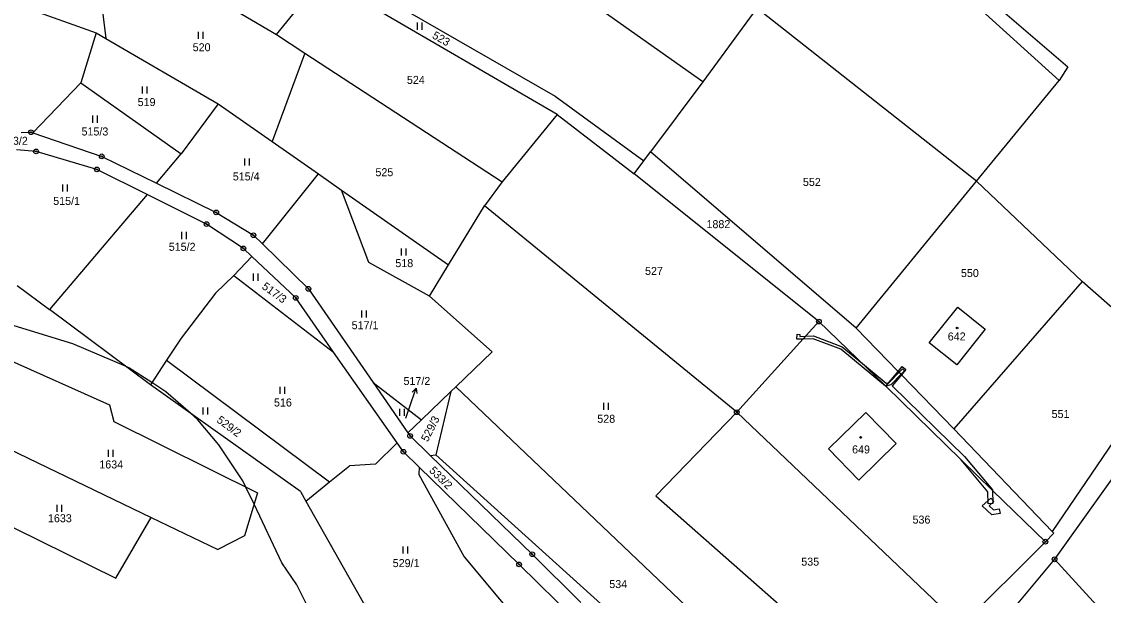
# Model space of a CAD drawing. Extents: x -445050 to -440454, y -1134563 to -1129741.
# Drawn here: x -442298.6 to -442068.8, y -1132089.5 to -1131967.6 of the extents above; entities that cross this region are included whole.
import ezdxf

# ---------------------------------------------------------------- set-up
doc = ezdxf.new("R2010")
doc.units = 0
for name, color, linetype in [('Vrstva 1', 7, 'Continuous'), ('Vrstva 16', 7, 'Continuous'), ('Vrstva 18', 7, 'Continuous'), ('Vrstva 19', 7, 'Continuous'), ('Vrstva 24', 7, 'Continuous'), ('Vrstva 25', 7, 'Continuous'), ('Vrstva 3', 7, 'Continuous'), ('Vrstva 30', 7, 'Continuous'), ('Vrstva 37', 7, 'Continuous'), ('Vrstva 52', 7, 'Continuous')]:
    doc.layers.add(name, color=color, linetype=linetype)

msp = doc.modelspace()

# ---------------------------------------------------------------- linework, layer by layer
at = {"layer": 'Vrstva 1'}
for p, q in [((-442296.21, -1131991.24), (-442285.99, -1131980.61)), ((-442298.67, -1131991.17), (-442296.57, -1131991.12)), ((-442296.57, -1131991.12), (-442296.21, -1131991.24)), ((-442296.21, -1131991.24), (-442281.56, -1131996.23)), ((-442295.48, -1131995.19), (-442299.65, -1131994.82)), ((-442282.58, -1131999), (-442295.48, -1131995.19)), ((-442269.93, -1132001.93), (-442264.69, -1131995.73)), ((-442281.56, -1131996.23), (-442269.93, -1132001.93)), ((-442271.93, -1132004.31), (-442282.58, -1131999)), ((-442247.42, -1132014.84), (-442235.54, -1131999.95)), ((-442269.93, -1132001.93), (-442257.23, -1132008.15)), ((-442271.93, -1132004.31), (-442292.62, -1132028.8)), ((-442259.29, -1132010.61), (-442271.93, -1132004.31)), ((-442257.23, -1132008.15), (-442249.32, -1132012.98)), ((-442251.46, -1132015.79), (-442259.29, -1132010.61)), ((-442249.32, -1132012.98), (-442247.42, -1132014.84)), ((-442249.68, -1132017.48), (-442251.46, -1132015.79)), ((-442247.42, -1132014.84), (-442237.65, -1132024.38)), ((-442249.68, -1132017.48), (-442253.5, -1132021.53)), ((-442240.35, -1132026.32), (-442249.68, -1132017.48)), ((-442253.5, -1132021.53), (-442232.29, -1132037.83)), ((-442237.65, -1132024.38), (-442223.9, -1132044.27)), ((-442232.29, -1132037.83), (-442240.35, -1132026.32)), ((-442223.9, -1132044.27), (-442216.51, -1132054.96)), ((-442223.9, -1132044.27), (-442213.61, -1132052.18)), ((-442213.61, -1132052.18), (-442216.51, -1132054.96)), ((-442216.51, -1132054.96), (-442216.06, -1132055.62)), ((-442216.06, -1132055.62), (-442211.75, -1132059.8)), ((-442223.43, -1132061.6), (-442218.77, -1132057.13)), ((-442217.45, -1132059.01), (-442218.77, -1132057.13)), ((-442214.13, -1132062.25), (-442217.45, -1132059.01)), ((-442211.75, -1132059.8), (-442210.61, -1132059.67)), ((-442211.75, -1132059.8), (-442190.1, -1132080.76)), ((-442214.13, -1132062.25), (-442214.19, -1132063.86)), ((-442192.91, -1132082.93), (-442214.13, -1132062.25)), ((-442190.1, -1132080.76), (-442179.77, -1132091.03)), ((-442176.17, -1132099.35), (-442192.91, -1132082.93))]:
    msp.add_line(p, q, dxfattribs=at)
for points in [[(-442286.58, -1131945.59), (-442244.46, -1131970.35)], [(-442153.86, -1131980.38), (-442202.69, -1131945.84)], [(-442282.39, -1131957.33), (-442280.66, -1131971.17)], [(-442244.46, -1131970.35), (-442234.62, -1131958.32)], [(-442184.83, -1131987.31), (-442234.5, -1131958.4)], [(-442096.82, -1131963.25), (-442078.16, -1131980.14)], [(-442092.7, -1131963.22), (-442076.31, -1131977.22)], [(-442297.82, -1131964.59), (-442282.72, -1131969.97)], [(-442216.64, -1131965.42), (-442185.26, -1131983.43)], [(-442142.36, -1131964.76), (-442153.86, -1131980.38)], [(-442095.71, -1132001.52), (-442142.36, -1131964.76)], [(-442282.72, -1131969.97), (-442285.99, -1131980.61)], [(-442282.72, -1131969.97), (-442280.66, -1131971.17)], [(-442244.46, -1131970.35), (-442238.4, -1131974.3)], [(-442280.66, -1131971.17), (-442256.82, -1131985.07)], [(-442238.4, -1131974.3), (-442245.37, -1131993.08)], [(-442238.4, -1131974.3), (-442196.47, -1132001.65)], [(-442076.31, -1131977.22), (-442078.16, -1131980.14)], [(-442285.99, -1131980.61), (-442264.69, -1131995.73)], [(-442153.86, -1131980.38), (-442164.97, -1131995.27)], [(-442095.71, -1132001.52), (-442078.16, -1131980.14)], [(-442185.26, -1131983.43), (-442166.43, -1131997.22)], [(-442256.82, -1131985.07), (-442264.69, -1131995.73)], [(-442256.82, -1131985.07), (-442245.37, -1131993.08)], [(-442184.83, -1131987.31), (-442196.47, -1132001.65)], [(-442184.83, -1131987.31), (-442168.46, -1131999.94)], [(-442245.37, -1131993.08), (-442235.54, -1131999.95)], [(-442166.43, -1131997.22), (-442164.97, -1131995.27)], [(-442121.32, -1132032.71), (-442164.97, -1131995.27)], [(-442168.46, -1131999.94), (-442166.43, -1131997.22)], [(-442235.54, -1131999.95), (-442230.62, -1132003.4)], [(-442129.2, -1132031.35), (-442168.46, -1131999.94)], [(-442196.47, -1132001.65), (-442200.25, -1132006.74)], [(-442121.32, -1132032.71), (-442095.71, -1132001.52)], [(-442073.31, -1132022.84), (-442095.71, -1132001.52)], [(-442230.62, -1132003.4), (-442207.89, -1132019.3)], [(-442224.81, -1132018.79), (-442230.62, -1132003.4)], [(-442207.89, -1132019.3), (-442200.25, -1132006.74)], [(-442146.65, -1132050.6), (-442200.25, -1132006.74)], [(-442211.94, -1132025.97), (-442224.81, -1132018.79)], [(-442211.94, -1132025.97), (-442207.89, -1132019.3)], [(-442257.36, -1132025.29), (-442253.5, -1132021.53)], [(-442073.31, -1132022.84), (-442100.53, -1132054.09)], [(-442054.67, -1132039.2), (-442073.31, -1132022.84)], [(-442299.5, -1132023.67), (-442292.62, -1132028.8)], [(-442257.36, -1132025.29), (-442264.68, -1132034.86)], [(-442211.94, -1132025.97), (-442198.59, -1132037.77)], [(-442271.22, -1132044.75), (-442292.62, -1132028.8)], [(-442105.79, -1132035.82), (-442099.73, -1132028.24)], [(-442099.73, -1132028.24), (-442093.87, -1132032.92)], [(-442129.2, -1132031.35), (-442146.65, -1132050.6)], [(-442115, -1132045.03), (-442129.2, -1132031.35)], [(-442264.68, -1132034.86), (-442267.78, -1132039.55)], [(-442112.38, -1132041.91), (-442121.32, -1132032.71)], [(-442093.87, -1132032.92), (-442099.93, -1132040.51)], [(-442099.93, -1132040.51), (-442105.79, -1132035.82)], [(-442302.04, -1132039.12), (-442279.92, -1132049)], [(-442267.78, -1132039.55), (-442271.22, -1132044.75)], [(-442267.78, -1132039.55), (-442233.16, -1132065.41)], [(-442218.77, -1132057.13), (-442232.29, -1132037.83)], [(-442206.35, -1132045.21), (-442198.59, -1132037.77)], [(-442054.67, -1132039.2), (-442079.63, -1132075.92)], [(-442111.68, -1132042.63), (-442112.38, -1132041.91)], [(-442100.53, -1132054.09), (-442111.68, -1132042.63)], [(-442239.36, -1132067.46), (-442271.22, -1132044.75)], [(-442213.61, -1132052.18), (-442207.39, -1132046.21)], [(-442207.39, -1132046.21), (-442210.61, -1132059.67)], [(-442207.39, -1132046.21), (-442206.35, -1132045.21)], [(-442130.73, -1132117.25), (-442206.35, -1132045.21)], [(-442099.02, -1132060.68), (-442115, -1132045.03)], [(-442279.92, -1132049), (-442278.98, -1132052.58)], [(-442146.65, -1132050.6), (-442163.82, -1132068.34)], [(-442098.99, -1132095.97), (-442146.65, -1132050.6)], [(-442127.19, -1132058.39), (-442119.25, -1132050.65)], [(-442119.25, -1132050.65), (-442112.81, -1132057.26)], [(-442278.98, -1132052.58), (-442248.47, -1132067.75)], [(-442079.63, -1132075.92), (-442100.53, -1132054.09)], [(-442305.32, -1132056.48), (-442271.08, -1132072.93)], [(-442112.81, -1132057.26), (-442120.75, -1132065)], [(-442210.61, -1132059.67), (-442141.29, -1132122.26)], [(-442120.75, -1132065), (-442127.19, -1132058.39)], [(-442233.16, -1132065.41), (-442228.9, -1132061.99)], [(-442223.43, -1132061.6), (-442228.9, -1132061.99)], [(-442092.3, -1132067.22), (-442099.02, -1132060.68)], [(-442064.28, -1132060.97), (-442079.15, -1132081.85)], [(-442214.19, -1132063.86), (-442204.59, -1132081.34)], [(-442238.22, -1132069.47), (-442233.16, -1132065.41)], [(-442248.47, -1132067.75), (-442251.25, -1132076.86)], [(-442239.36, -1132067.46), (-442238.22, -1132069.47)], [(-442163.82, -1132068.34), (-442118.02, -1132108.73)], [(-442081.11, -1132078.1), (-442092.3, -1132067.22)], [(-442310.61, -1132070.06), (-442278.53, -1132085.83)], [(-442238.22, -1132069.47), (-442225.09, -1132092.62)], [(-442278.53, -1132085.83), (-442271.08, -1132072.93)], [(-442271.08, -1132072.93), (-442256.89, -1132079.75)], [(-442081.11, -1132078.1), (-442079.28, -1132076.28)], [(-442079.28, -1132076.28), (-442079.63, -1132075.92)], [(-442251.25, -1132076.86), (-442256.89, -1132079.75)], [(-442098.99, -1132095.97), (-442081.11, -1132078.1)], [(-442204.59, -1132081.34), (-442189.57, -1132099.31)], [(-442079.15, -1132081.85), (-442088.74, -1132093.3)], [(-442079.15, -1132081.85), (-442065.03, -1132097.36)]]:
    msp.add_lwpolyline(points, dxfattribs=at)
at = {"layer": 'Vrstva 16'}
msp.add_line((-442215.76, -1132048.35), (-442214.78, -1132045.51), dxfattribs=at)
for points in [[(-442215.58, -1132046.3), (-442214.78, -1132045.51), (-442214.64, -1132046.62)], [(-442216.98, -1132051.89), (-442215.76, -1132048.35)]]:
    msp.add_lwpolyline(points, dxfattribs=at)
at = {"layer": 'Vrstva 24'}
for centre, radius in [((-442296.57, -1131991.12), 0.5), ((-442296.57, -1131991.12), 0.1), ((-442295.48, -1131995.19), 0.5), ((-442295.48, -1131995.19), 0.1), ((-442281.56, -1131996.23), 0.5), ((-442281.56, -1131996.23), 0.1), ((-442282.58, -1131999), 0.5), ((-442282.58, -1131999), 0.1), ((-442257.23, -1132008.15), 0.5), ((-442257.23, -1132008.15), 0.1), ((-442259.29, -1132010.61), 0.5), ((-442259.29, -1132010.61), 0.1), ((-442249.32, -1132012.98), 0.5), ((-442249.32, -1132012.98), 0.1), ((-442251.46, -1132015.79), 0.5), ((-442251.46, -1132015.79), 0.1), ((-442237.65, -1132024.38), 0.5), ((-442237.65, -1132024.38), 0.1), ((-442240.35, -1132026.32), 0.5), ((-442240.35, -1132026.32), 0.1), ((-442129.2, -1132031.35), 0.5), ((-442129.2, -1132031.35), 0.1), ((-442146.65, -1132050.6), 0.5), ((-442146.65, -1132050.6), 0.1), ((-442216.06, -1132055.62), 0.5), ((-442216.06, -1132055.62), 0.1), ((-442217.45, -1132059.01), 0.5), ((-442217.45, -1132059.01), 0.1), ((-442081.11, -1132078.1), 0.5), ((-442081.11, -1132078.1), 0.1), ((-442190.1, -1132080.76), 0.5), ((-442190.1, -1132080.76), 0.1), ((-442192.91, -1132082.93), 0.5), ((-442192.91, -1132082.93), 0.1), ((-442079.15, -1132081.85), 0.5), ((-442079.15, -1132081.85), 0.1)]:
    msp.add_circle(centre, radius, dxfattribs=at)
at = {"layer": 'Vrstva 25'}
for p, q in [((-442214.47, -1131969.33), (-442214.47, -1131967.83)), ((-442213.47, -1131969.33), (-442213.47, -1131967.83)), ((-442260.98, -1131971.3), (-442260.98, -1131969.8)), ((-442259.98, -1131971.3), (-442259.98, -1131969.8)), ((-442272.87, -1131982.86), (-442272.87, -1131981.36)), ((-442271.87, -1131982.86), (-442271.87, -1131981.36)), ((-442283.43, -1131989.08), (-442283.43, -1131987.58)), ((-442282.43, -1131989.08), (-442282.43, -1131987.58)), ((-442251.18, -1131998.21), (-442251.18, -1131996.71)), ((-442250.18, -1131998.21), (-442250.18, -1131996.71)), ((-442289.82, -1132003.73), (-442289.82, -1132002.23)), ((-442288.82, -1132003.73), (-442288.82, -1132002.23)), ((-442264.52, -1132013.8), (-442264.52, -1132012.3)), ((-442263.52, -1132013.8), (-442263.52, -1132012.3)), ((-442217.87, -1132017.29), (-442217.87, -1132015.79)), ((-442216.87, -1132017.29), (-442216.87, -1132015.79)), ((-442249.31, -1132022.65), (-442249.31, -1132021.15)), ((-442248.31, -1132022.65), (-442248.31, -1132021.15)), ((-442226.28, -1132030.5), (-442226.28, -1132029)), ((-442225.28, -1132030.5), (-442225.28, -1132029)), ((-442243.63, -1132046.71), (-442243.63, -1132045.21)), ((-442242.63, -1132046.71), (-442242.63, -1132045.21)), ((-442174.92, -1132050.1), (-442174.92, -1132048.6)), ((-442173.92, -1132050.1), (-442173.92, -1132048.6)), ((-442260, -1132051.11), (-442260, -1132049.61)), ((-442259, -1132051.11), (-442259, -1132049.61)), ((-442218.25, -1132051.37), (-442218.25, -1132049.87)), ((-442217.25, -1132051.37), (-442217.25, -1132049.87)), ((-442280.09, -1132060.07), (-442280.09, -1132058.57)), ((-442279.09, -1132060.07), (-442279.09, -1132058.57)), ((-442291, -1132071.77), (-442291, -1132070.27)), ((-442290, -1132071.77), (-442290, -1132070.27)), ((-442217.51, -1132080.63), (-442217.51, -1132079.13)), ((-442216.51, -1132080.63), (-442216.51, -1132079.13))]:
    msp.add_line(p, q, dxfattribs=at)
for centre in [(-442099.85, -1132032.69), (-442120.34, -1132055.96)]:
    msp.add_circle(centre, 0.175, dxfattribs=at)
at = {"layer": 'Vrstva 3'}
for points in [[(-442105.79, -1132035.82), (-442099.73, -1132028.24)], [(-442099.73, -1132028.24), (-442093.87, -1132032.92)], [(-442093.87, -1132032.92), (-442099.93, -1132040.51)], [(-442099.93, -1132040.51), (-442105.79, -1132035.82)], [(-442127.19, -1132058.39), (-442119.25, -1132050.65)], [(-442119.25, -1132050.65), (-442112.81, -1132057.26)], [(-442112.81, -1132057.26), (-442120.75, -1132065)], [(-442120.75, -1132065), (-442127.19, -1132058.39)]]:
    msp.add_lwpolyline(points, dxfattribs=at)
at = {"layer": 'Vrstva 30'}
for points in [[(-442133.93, -1132035.1), (-442133.84, -1132034.01), (-442133.24, -1132034.06), (-442133.28, -1132034.48), (-442132, -1132034.44), (-442132.56, -1132035.05), (-442133.93, -1132035.1)], [(-442124.27, -1132036.68), (-442119.97, -1132040.24), (-442114.97, -1132045.06), (-442115.07, -1132045.08), (-442124.58, -1132037.21), (-442130.46, -1132034.99), (-442132.56, -1132035.05), (-442132, -1132034.44), (-442130.36, -1132034.39), (-442124.27, -1132036.68)], [(-442119.97, -1132040.24), (-442114.92, -1132044.42), (-442114.25, -1132044.25), (-442112.19, -1132042.1), (-442111.77, -1132042.54), (-442113.93, -1132044.8), (-442114.97, -1132045.06), (-442119.97, -1132040.24)], [(-442112.38, -1132041.91), (-442111.49, -1132040.85), (-442110.72, -1132041.49), (-442111.68, -1132042.63), (-442112.38, -1132041.91)], [(-442111.77, -1132042.54), (-442112.19, -1132042.1), (-442111.48, -1132041.36), (-442111.04, -1132041.77), (-442111.77, -1132042.54)], [(-442113.64, -1132044.96), (-442098.31, -1132060.02), (-442092.3, -1132067.11), (-442092.3, -1132067.22), (-442099.02, -1132060.68), (-442115, -1132045.03), (-442112.38, -1132041.91), (-442111.68, -1132042.63), (-442113.64, -1132044.96)], [(-442093.29, -1132067.48), (-442099.02, -1132060.68), (-442092.3, -1132067.22), (-442092.24, -1132070.02), (-442093.24, -1132070.04), (-442093.29, -1132067.48)], [(-442090.93, -1132071.11), (-442090.73, -1132072.09), (-442092.45, -1132072.43), (-442094.51, -1132070.48), (-442092.72, -1132068.82), (-442092.05, -1132069.56), (-442093.05, -1132070.48), (-442092.13, -1132071.35), (-442090.93, -1132071.11)]]:
    msp.add_lwpolyline(points, dxfattribs=at)
at = {"layer": 'Vrstva 37'}
for centre in [(-442099.85, -1132032.69), (-442120.34, -1132055.96)]:
    msp.add_circle(centre, 0.175, dxfattribs=at)
at = {"layer": 'Vrstva 52'}
msp.add_lwpolyline([(-442235.2, -1132097.05), (-442240.09, -1132087.27), (-442243.28, -1132082.6), (-442249.2, -1132070.14), (-442250.91, -1132066.54), (-442251.56, -1132065.17), (-442256.66, -1132057.52), (-442261.13, -1132052.2), (-442262.73, -1132050.8), (-442267.93, -1132046.25), (-442270.93, -1132044.31), (-442275.79, -1132041.15), (-442276.39, -1132040.9), (-442287.7, -1132036.05), (-442305.76, -1132030.53)], dxfattribs=at)

# ---------------------------------------------------------------- texts
at = {"layer": 'Vrstva 16'}
for s, p in [('533/2', (-442302.94, -1131993.77)), ('517/2', (-442217.45, -1132044.81))]:
    msp.add_text(s, height=1.7, dxfattribs=at).set_placement(p)
at = {"layer": 'Vrstva 18'}
for s, rotation, p in [('523', 330.4287, (-442211.5, -1131971.03)), ('517/3', 324, (-442247.67, -1132024.21)), ('529/2', 323.154, (-442257.28, -1132052.56)), ('529/3', 63, (-442212.3, -1132057.02)), ('533/2', 315, (-442212.11, -1132063.12))]:
    msp.add_text(s, height=1.7, rotation=rotation, dxfattribs=at).set_placement(p)
for s, height, p in [('520', 1.7, (-442262.23, -1131973.9)), ('524', 1.7, (-442216.72, -1131980.84)), ('519', 1.7, (-442273.92, -1131985.55)), ('515/3', 1.7, (-442285.84, -1131991.8)), ('515/4', 1.7, (-442253.71, -1132001.35)), ('525', 1.7, (-442223.41, -1132000.45)), ('552', 1.7, (-442132.6, -1132002.52)), ('515/1', 1.7, (-442291.86, -1132006.56)), ('1882', 1.7, (-442153.09, -1132011.49)), ('515/2', 1.7, (-442267.31, -1132016.3)), ('518', 1.7, (-442219.18, -1132019.77)), ('527', 1.7, (-442166.14, -1132021.43)), ('550', 1.7, (-442099.03, -1132021.88)), ('517/1', 1.7, (-442228.46, -1132032.96)), ('516', 1.7, (-442244.96, -1132049.38)), ('551', 1.7, (-442079.78, -1132051.82)), ('517/2', 0.1, (-442216.98, -1132051.89)), ('528', 1.7, (-442176.28, -1132052.84)), ('1634', 1.7, (-442282.06, -1132062.54)), ('1633', 1.7, (-442292.97, -1132073.97)), ('536', 1.7, (-442109.32, -1132074.26)), ('529/1', 1.7, (-442219.74, -1132083.5)), ('535', 1.7, (-442132.95, -1132083.19)), ('534', 1.7, (-442173.73, -1132087.96))]:
    msp.add_text(s, height=height, dxfattribs=at).set_placement(p)
at = {"layer": 'Vrstva 19'}
for s, p in [('642', (-442101.84, -1132035.35)), ('649', (-442122.16, -1132059.35))]:
    msp.add_text(s, height=1.7, dxfattribs=at).set_placement(p)

doc.saveas('drawing.dxf')
